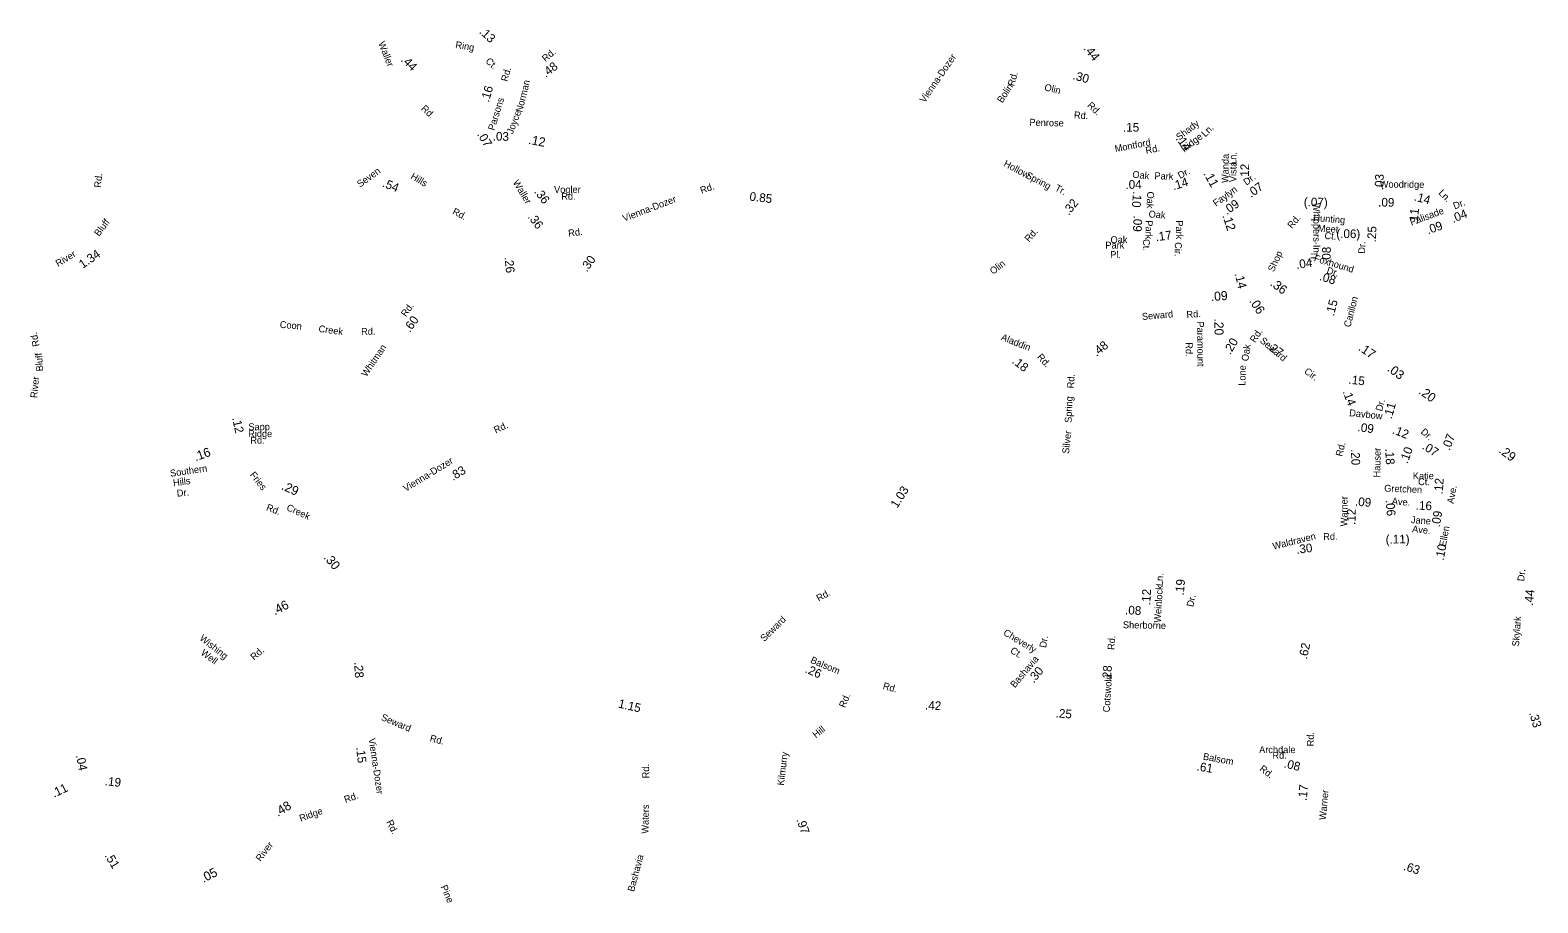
# Model space of a CAD drawing. Extents: x 1553981 to 1780076, y 812965 to 996873.
# Drawn here: x 1577139 to 1597919, y 882333 to 894360 of the extents above; entities that cross this region are included whole.
import ezdxf

# ---------------------------------------------------------------- set-up
doc = ezdxf.new("R2010")
doc.units = 0
for name, color, linetype in [('Exist Road Non-System Type 51 Label', 7, 'Continuous'), ('Exist Road Primary NC Service Mileage Hundredths English Label', 7, 'Continuous'), ('Exist Road Secondary Mileage Hundredths English Label', 7, 'Continuous'), ('Map Preparation Border Antique Large Shape', 7, 'Continuous')]:
    doc.layers.add(name, color=color, linetype=linetype)

msp = doc.modelspace()

# ---------------------------------------------------------------- texts
at = {"layer": 'Exist Road Non-System Type 51 Label'}
for s, rotation, p in [('Rd.', 74.4448, (1590701, 893582)), ('Bolin', 56.9585, (1590538, 893348)), ('Penrose', 358.5183, (1590911, 893044)), ('Rd.', 356.1942, (1591523, 893146)), ('Shady', 37.8134, (1592978, 892836)), ('Ridge', 37.8134, (1593046, 892671)), ('Ln.', 45.0198, (1593336, 892881)), ('Hollow', 332.1289, (1590547, 892490)), ('Spring', 332.1289, (1590852, 892331)), ('Tr.', 332.1289, (1591253, 892155)), ('Rd.', 49.3202, (1594529, 891618)), ('Park', 359.9213, (1591958, 891350)), ('Oak', 0.8111, (1592030, 891424)), ('Pl.', 358.6658, (1592024, 891221)), ('Shop', 65.0126, (1594279, 891021)), ('Coon', 355.0774, (1580577, 890258)), ('Creek', 352.5467, (1581110, 890201)), ('Rd.', 0.9607, (1581702, 890159)), ('Rd.', 87.065, (1591526, 889421)), ('Spring', 87.725, (1591493, 888946)), ('Silver', 83.7443, (1591456, 888518)), ('Cheverly', 329.0172, (1590543, 886031)), ('Ct.', 329.0172, (1590638, 885785)), ('Rd.', 91.2907, (1585673, 884049)), ('Waters', 88.9763, (1585661, 883285)), ('Bashavia', 75.1306, (1585462, 882479)), ('Pine', 293.5652, (1582794, 882554))]:
    msp.add_text(s, height=95, rotation=rotation, dxfattribs=at).set_placement(p)
at = {"layer": 'Exist Road Primary NC Service Mileage Hundredths English Label'}
for s, rotation, p in [('.44', 307.6639, (1591651, 894105)), ('.14', 306.6888, (1592921, 892864)), ('.11', 299.3205, (1593306, 892383)), ('.12', 288.0605, (1593570, 891803)), ('.36', 323.1301, (1594219, 890849)), ('.17', 324.825, (1595436, 889958)), ('.03', 324.2026, (1595832, 889671)), ('.20', 323.9748, (1596267, 889360)), ('.29', 323.3101, (1597371, 888546))]:
    msp.add_text(s, height=125, rotation=rotation, dxfattribs=at).set_placement(p)
at = {"layer": 'Exist Road Secondary Mileage Hundredths English Label'}
for s, height, rotation, p in [('.13', 120, 317.119, (1583320, 894327)), ('.44', 120, 315.4721, (1582242, 893943)), ('.48', 120, 37.0591, (1584246, 893703)), ('.30', 120, 344.6253, (1591500, 893685)), ('.16', 120, 74.1838, (1583462, 893360)), ('.07', 120, 301.9333, (1583294, 892923)), ('.03', 120, 359.1096, (1583514, 892838)), ('.15', 120, 359.52, (1592201, 892963)), ('.12', 125, 348.9298, (1584000, 892795)), ('.12', 120, 89.1401, (1593937, 892295)), ('.54', 120, 338.3519, (1581985, 892206)), ('.04', 120, 0.8111, (1592236, 892172)), ('.14', 120, 16.9388, (1592898, 892153)), ('.03', 120, 87.7447, (1595788, 892152)), ('.36', 120, 307.0702, (1584080, 892130)), ('0.85', 120, 353.2285, (1587049, 892012)), ('.10', 120, 265.6667, (1592341, 892142)), ('.07', 120, 36.1036, (1593967, 892045)), ('.14', 120, 345.5037, (1596205, 892013)), ('.32', 120, 51.1541, (1591455, 891801)), ('.09', 120, 35.1995, (1593635, 891810)), ('(.07)', 120, 358.8292, (1594692, 891934)), ('.09', 120, 358.9451, (1595717, 891930)), ('.11', 120, 84.9615, (1596262, 891678)), ('.04', 120, 21.5298, (1596752, 891703)), ('.36', 120, 307.0702, (1583992, 891784)), ('.09', 120, 267.0948, (1592349, 891807)), ('.09', 120, 19.1435, (1596407, 891545)), ('.17', 120, 7.6672, (1592658, 891450)), ('(.06)', 120, 359.1946, (1595141, 891497)), ('.25', 120, 87.5696, (1595686, 891434)), ('1.34', 120, 34.7188, (1577863, 891069)), ('.30', 120, 54.2017, (1584811, 891019)), ('.08', 120, 89.139, (1595063, 891151)), ('.26', 120, 275.6143, (1583678, 891230)), ('.04', 120, 8.2991, (1594596, 891068)), ('.14', 120, 284.2155, (1593739, 891003)), ('.08', 120, 343.2209, (1594900, 890917)), ('.09', 125, 4.4175, (1593416, 890625)), ('.06', 125, 303.0031, (1593935, 890627)), ('.15', 120, 75.3857, (1595107, 890413)), ('.60', 120, 55.1177, (1582374, 890186)), ('.20', 125, 271.0751, (1593460, 890386)), ('.48', 120, 39.2014, (1591838, 889855)), ('.20', 120, 59.6113, (1593681, 889880)), ('.27', 120, 324.402, (1594176, 889977)), ('.18', 120, 322.0713, (1590663, 889780)), ('.15', 120, 353.7043, (1595306, 889488)), ('.14', 120, 291.1229, (1595226, 889378)), ('.11', 120, 74.2159, (1595904, 888995)), ('.12', 120, 282.3953, (1579922, 889014)), ('.09', 120, 352.5639, (1595429, 888833)), ('.12', 120, 338.951, (1595904, 888805)), ('.07', 120, 69.7205, (1596704, 888559)), ('.16', 125, 20.1707, (1579421, 888417)), ('.20', 120, 272.1199, (1595343, 888585)), ('.18', 120, 273.3498, (1595814, 888591)), ('.10', 120, 70.1761, (1596123, 888380)), ('.07', 120, 327.6881, (1596314, 888596)), ('.83', 120, 31.8121, (1582967, 888145)), ('.12', 120, 86.501, (1596608, 887960)), ('.29', 125, 335.8209, (1580593, 888035)), ('1.03', 120, 57.7364, (1589089, 887763)), ('.09', 120, 356.0001, (1595396, 887806)), ('.12', 120, 88.2887, (1595404, 887540)), ('.06', 120, 274.6395, (1595822, 887882)), ('.16', 120, 357.4491, (1596234, 887753)), ('.09', 120, 80.3117, (1596566, 887505)), ('(.11)', 120, 0.5014, (1595822, 887284)), ('.30', 125, 310.1578, (1581178, 887087)), ('.30', 120, 6.7109, (1594596, 887143)), ('.10', 120, 79.3427, (1596620, 887045)), ('.19', 120, 84.8892, (1593038, 886566)), ('.46', 125, 27.2571, (1580511, 886294)), ('.12', 120, 86.7556, (1592576, 886432)), ('.44', 120, 85.1398, (1597852, 886424)), ('.08', 120, 356.4437, (1592227, 886312)), ('.62', 120, 78.4548, (1594738, 885683)), ('.28', 120, 273.6588, (1581604, 885650)), ('.26', 120, 336.8472, (1587810, 885511)), ('.30', 120, 50.0425, (1590972, 885354)), ('.28', 120, 85.711, (1592033, 885379)), ('1.15', 120, 346.9143, (1585237, 885026)), ('.42', 120, 357.2985, (1589471, 884998)), ('.25', 120, 355.8524, (1591270, 884889)), ('.33', 120, 285.9521, (1597798, 884950)), ('.15', 120, 276.7739, (1581631, 884474)), ('.04', 120, 281.3342, (1577770, 884364)), ('.61', 120, 351.055, (1593211, 884158)), ('.08', 120, 345.9301, (1594412, 884202)), ('.11', 120, 25.6538, (1577469, 883780)), ('.19', 120, 353.4144, (1578163, 883955)), ('.17', 120, 84.7962, (1594733, 883736)), ('.48', 125, 31.6233, (1580554, 883517)), ('.97', 120, 289.5619, (1587698, 883479)), ('.51', 120, 301.4151, (1578162, 882982)), ('.05', 125, 27.5671, (1579528, 882606)), ('.63', 120, 341.9659, (1596058, 882790))]:
    msp.add_text(s, height=height, rotation=rotation, dxfattribs=at).set_placement(p)
at = {"layer": 'Map Preparation Border Antique Large Shape'}
for s, rotation, p in [('Waller', 291.9326, (1581934, 894181)), ('Ring', 350.7029, (1582995, 894115)), ('Ct.', 316.3976, (1583408, 893923)), ('Rd.', 40.5253, (1584243, 893917)), ('Vienna-Dozer', 55.5031, (1589469, 893351)), ('Rd.', 73.8476, (1583717, 893644)), ('Norman', 75.9759, (1583921, 893222)), ('Olin', 346.1252, (1591111, 893532)), ('Rd.', 316.6841, (1582520, 893269)), ('Parsons', 72.8889, (1583537, 892970)), ('Rd.', 316.8488, (1591702, 893313)), ('Joyce', 69.24, (1583791, 892921)), ('Montford', 10.8381, (1592097, 892678)), ('Rd.', 10.8381, (1592521, 892654)), ('Wanda', 89.1401, (1593655, 892253)), ('Vista', 89.1401, (1593763, 892265)), ('Ln.', 88.4558, (1593763, 892502)), ('Rd.', 84.3989, (1578115, 892186)), ('Seven', 35.9445, (1581686, 892188)), ('Hills', 329.4091, (1582374, 892320)), ('Waller', 301.1855, (1583788, 892261)), ('Oak', 354.0971, (1592327, 892328)), ('Park', 357.6346, (1592633, 892307)), ('Dr.', 27.6133, (1592987, 892308)), ('Dr.', 36.1036, (1593903, 892215)), ('Woodridge', 359.6191, (1595740, 892190)), ('Rd.', 20.012, (1586394, 892103)), ('Oak', 267.6836, (1592536, 892138)), ('Faylyn', 35.9394, (1593484, 891925)), ('Ln.', 315.2346, (1596542, 892108)), ('Rd.', 332.2927, (1582950, 891831)), ('Vienna-Dozer', 20.9557, (1585327, 891718)), ('Oak', 355.5651, (1592552, 891780)), ('Whippers-In', 270.2162, (1594822, 891979)), ('Palisade', 20.2697, (1596177, 891665)), ('Dr.', 21.5298, (1596773, 891888)), ('Bluff', 52.803, (1578088, 891510)), ('Park', 268.996, (1592515, 891740)), ('Park', 269.508, (1592933, 891739)), ('Hunting', 355.5632, (1594823, 891729)), ('Meet', 355.5632, (1594884, 891587)), ('Rd.', 6.706, (1584561, 891514)), ('Rd.', 48.9199, (1590907, 891432)), ('Ct.', 272.0261, (1592475, 891479)), ('Ct.', 355.5632, (1594976, 891483)), ('River', 31.2895, (1577525, 891095)), ('Cir.', 268.5502, (1592918, 891439)), ('Tr.', 269.162, (1594787, 891314)), ('Foxhound', 343.2209, (1594826, 891178)), ('Dr.', 87.5696, (1595537, 891277)), ('Olin', 37.995, (1590411, 890987)), ('Dr.', 343.2209, (1595001, 891009)), ('Carillon', 75.3857, (1595334, 890259)), ('Rd.', 53.9218, (1582318, 890402)), ('Seward', 4.985, (1592466, 890365)), ('Rd.', 4.7724, (1593080, 890392)), ('Paramount', 270.5907, (1593221, 890345)), ('Rd.', 56.2232, (1594021, 890045)), ('Rd.', 101.6779, (1577269, 890009)), ('Whitman', 56.0798, (1581775, 889574)), ('Aladdin', 338.2633, (1590512, 890093)), ('Rd.', 269.4352, (1593066, 890058)), ('Oak', 81.575, (1593927, 889792)), ('Seward', 319.9256, (1594080, 890066)), ('Bluff', 94.2063, (1577320, 889661)), ('Rd.', 312.8496, (1591010, 889849)), ('River', 84.2278, (1577235, 889286)), ('Lone', 88.6935, (1593888, 889459)), ('Cir.', 324.402, (1594690, 889639)), ('Dr.', 74.2159, (1595770, 889100)), ('Rd.', 25.1372, (1583557, 888800)), ('Davbow', 354.193, (1595316, 889041)), ('Dr.', 318.3735, (1596297, 888812)), ('Rd.', 76.4902, (1595223, 888478)), ('Hauser', 88.9496, (1595747, 888194)), ('Southern', 8.1676, (1579074, 888204)), ('Vienna-Dozer', 31.5293, (1582317, 887994)), ('Hills', 8.1425, (1579116, 888073)), ('Fries', 308.0054, (1580161, 888230)), ('Dr.', 6.513, (1579166, 887929)), ('Warner', 89.4983, (1595294, 887521)), ('Gretchen', 357.4491, (1595800, 888001)), ('Ave.', 355.1269, (1595903, 887825)), ('Ave.', 79.9701, (1596759, 887828)), ('Rd.', 338.7179, (1580385, 887746)), ('Creek', 335.7533, (1580664, 887748)), ('Jane', 355.5315, (1596167, 887567)), ('Ave.', 354.0154, (1596183, 887441)), ('Ellen', 80.0098, (1596652, 887240)), ('Waldraven', 13.7751, (1594276, 887200)), ('Rd.', 1.0874, (1594962, 887333)), ('Dr.', 84.4039, (1597730, 886761)), ('Weinlock', 86.7556, (1592722, 886192)), ('Ln.', 86.7556, (1592748, 886696)), ('Rd.', 28.9822, (1588008, 886482)), ('Dr.', 77.3812, (1593168, 886405)), ('Seward', 44.4077, (1587258, 885926)), ('Skylark', 85.7184, (1597658, 885863)), ('Sherborne', 358.9296, (1592200, 886118)), ('Wishing', 321.5118, (1579466, 885963)), ('Well', 322.8811, (1579483, 885762)), ('Rd.', 41.3183, (1580226, 885669)), ('Dr.', 80.1672, (1591141, 885842)), ('Rd.', 86.2358, (1592082, 885816)), ('Balsom', 337.0119, (1587886, 885644)), ('Bashavia', 50.0425, (1590711, 885288)), ('Cotswold', 86.2358, (1592017, 884956)), ('Rd.', 344.2082, (1588885, 885283)), ('Rd.', 67.2253, (1588370, 885014)), ('Seward', 337.2837, (1581968, 884855)), ('Vienna-Dozer', 278.6803, (1581802, 884594)), ('Rd.', 345.2068, (1582641, 884561)), ('Hill', 38.2073, (1587968, 884598)), ('Rd.', 89.5077, (1594831, 884489)), ('Kilmurry', 83.2292, (1587529, 883945)), ('Balsom', 349.6165, (1593299, 884307)), ('Rd.', 321.7388, (1594075, 884165)), ('Rd.', 19.5024, (1581486, 883708)), ('Warner', 84.7962, (1594998, 883471)), ('Ridge', 20.0998, (1580870, 883449)), ('Rd.', 296.3298, (1582045, 883447)), ('River', 52.4523, (1580314, 882894))]:
    msp.add_text(s, height=95, rotation=rotation, dxfattribs=at).set_placement(p)
for s, p in [('Vogler', (1584360, 892117)), ('Rd.', (1584460, 892023)), ('Sapp', (1580147, 888847)), ('Ridge', (1580144, 888751)), ('Rd.', (1580174, 888661)), ('Katie', (1596196, 888171)), ('Ct.', (1596269, 888089)), ('Archdale', (1594078, 884396)), ('Rd.', (1594261, 884318))]:
    msp.add_text(s, height=95, dxfattribs=at).set_placement(p)

doc.saveas('drawing.dxf')
